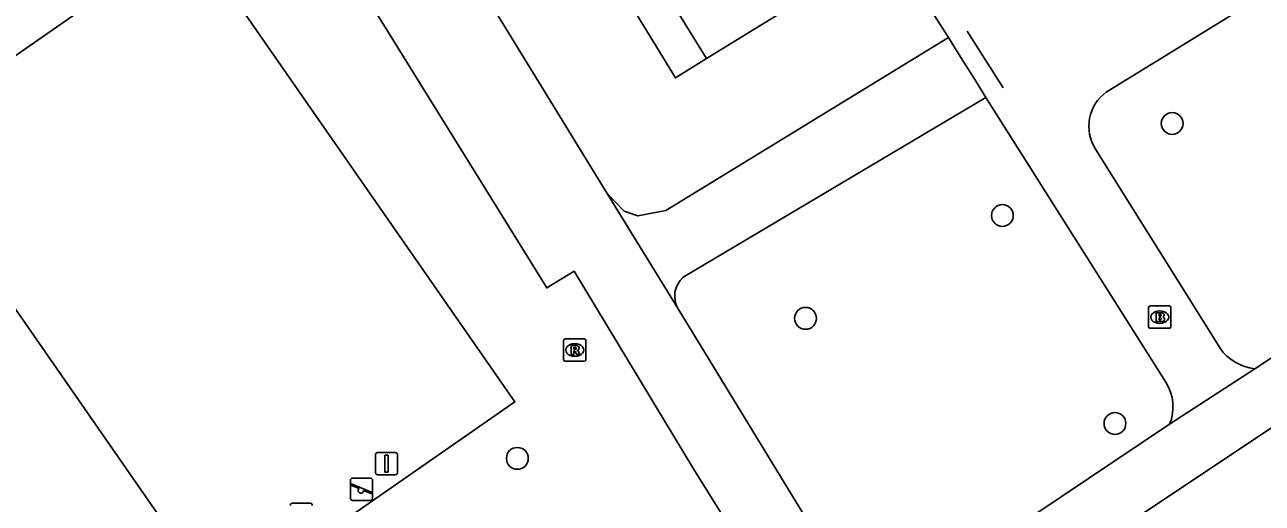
# Model space of a CAD drawing. Extents: x 159040 to 160094, y 381214 to 382518.
# Drawn here: x 159598.3 to 159653.7, y 382200.7 to 382222.1 of the extents above; entities that cross this region are included whole.
import ezdxf

# ---------------------------------------------------------------- set-up
doc = ezdxf.new("R2010")
doc.units = 0
for name, color, linetype in [('IMGEO_Afsluitpaal', 7, 'Continuous'), ('IMGEO_Boom', 7, 'Continuous'), ('IMGEO_Brandkraan', 7, 'Continuous'), ('IMGEO_Groenvoorziening', 7, 'Continuous'), ('IMGEO_Hek', 7, 'Continuous'), ('IMGEO_Pand', 7, 'Continuous'), ('IMGEO_Pand_overbouw', 7, 'Continuous'), ('IMGEO_Rioolput', 7, 'Continuous'), ('IMGEO_Speelvoorziening', 7, 'Continuous'), ('IMGEO_Voetpad_gesloten', 7, 'Continuous'), ('IMGEO_Voetpad_open', 7, 'Continuous')]:
    doc.layers.add(name, color=color, linetype=linetype)

msp = doc.modelspace()

# ---------------------------------------------------------------- linework, layer by layer
at = {"layer": 'IMGEO_Afsluitpaal'}
for p, q in [((159614.033, 382202.06), (159614.033, 382202.86)), ((159614.033, 382202.86), (159614.033, 382202.06)), ((159614.133, 382202.96), (159614.923, 382202.96)), ((159614.923, 382202.96), (159614.133, 382202.96)), ((159615.023, 382202.86), (159615.023, 382202.06)), ((159615.023, 382202.06), (159615.023, 382202.86)), ((159614.923, 382201.96), (159614.133, 382201.96)), ((159614.133, 382201.96), (159614.923, 382201.96)), ((159610.319, 382200.688), (159611.109, 382200.688)), ((159611.109, 382200.688), (159610.319, 382200.688))]:
    msp.add_line(p, q, dxfattribs=at)
msp.add_lwpolyline([(159614.453, 382202.835), (159614.603, 382202.835), (159614.603, 382202.085), (159614.453, 382202.085), (159614.453, 382202.835)], dxfattribs=at)
for centre, start, end in [((159614.133, 382202.86), 90, 180), ((159614.133, 382202.86), 90, 180), ((159614.923, 382202.86), 0, 90), ((159614.923, 382202.86), 360, 90), ((159614.133, 382202.06), 180, 270), ((159614.133, 382202.06), 180, 270), ((159614.923, 382202.06), 270, 0), ((159614.923, 382202.06), 270, 0), ((159610.319, 382200.588), 90, 180), ((159610.319, 382200.588), 90, 180), ((159611.109, 382200.588), 0, 90), ((159611.109, 382200.588), 360, 90)]:
    msp.add_arc(centre, 0.1, start, end, dxfattribs=at)
at = {"layer": 'IMGEO_Boom'}
for centre in [(159649.715, 382217.693), (159642.111, 382213.57), (159633.297, 382208.967), (159647.152, 382204.26), (159620.39, 382202.697)]:
    msp.add_circle(centre, 0.489, dxfattribs=at)
at = {"layer": 'IMGEO_Brandkraan'}
for p, q in [((159648.657, 382208.594), (159648.657, 382209.446)), ((159648.732, 382209.52), (159649.584, 382209.52)), ((159649.658, 382209.446), (159649.658, 382208.594)), ((159649.145, 382209.3), (159649.17, 382209.3)), ((159649.584, 382208.52), (159648.732, 382208.52)), ((159649.168, 382208.74), (159649.143, 382208.74))]:
    msp.add_line(p, q, dxfattribs=at)
for points in [[(159648.657, 382208.594), (159648.657, 382209.446)], [(159648.732, 382209.52), (159649.584, 382209.52)], [(159649.658, 382209.446), (159649.658, 382208.594)], [(159649.005, 382209.22), (159649.005, 382208.82), (159649.218, 382208.82)], [(159649.236, 382209.22), (159649.005, 382209.22)], [(159649.184, 382209.139), (159649.13, 382209.139), (159649.13, 382209.063)], [(159649.13, 382209.063), (159649.183, 382209.063)], [(159649.192, 382208.987), (159649.13, 382208.987), (159649.13, 382208.906)], [(159649.13, 382208.906), (159649.192, 382208.906)], [(159649.584, 382208.52), (159648.732, 382208.52)]]:
    msp.add_lwpolyline(points, dxfattribs=at)
for centre, radius, start, end in [((159648.734, 382209.444), 0.0765, 91.552, 178.448), ((159648.734, 382209.444), 0.0765, 91.552, 178.448), ((159649.582, 382209.444), 0.0765, 1.552, 88.448), ((159649.582, 382209.444), 0.0765, 1.552, 88.448), ((159649.185, 382209.101), 0.0379, 267.8285, 90.9355), ((159649.193, 382208.946), 0.0404, 269.8759, 90.5077), ((159649.24, 382209.075), 0.145, 59.4692, 91.5367), ((159649.265, 382209.122), 0.0922, 285.5137, 58.1501), ((159649.27, 382208.93), 0.105, 301.3115, 78.989), ((159648.734, 382208.596), 0.0765, 181.552, 268.448), ((159648.734, 382208.596), 0.0765, 181.552, 268.448), ((159649.224, 382209.071), 0.251, 268.6676, 293.5347), ((159649.582, 382208.596), 0.0765, 271.552, 358.448), ((159649.582, 382208.596), 0.0765, 271.552, 358.448)]:
    msp.add_arc(centre, radius, start, end, dxfattribs=at)
for centre, major_axis, ratio, start_param, end_param in [((159649.144, 382209.02), (-0.387, 0.002), 0.722429, 4.712389, 7.853982), ((159649.169, 382209.02), (-0.39, 0.002), 0.717154, 1.570796, 4.712389)]:
    msp.add_ellipse(centre, major_axis=major_axis, ratio=ratio, start_param=start_param, end_param=end_param, dxfattribs=at)
at = {"layer": 'IMGEO_Groenvoorziening'}
for points in [[(159607.144, 382196.09), (159592.583, 382217.028), (159605.719, 382226.163), (159620.28, 382205.225), (159607.144, 382196.09)], [(159625.723, 382222.589), (159627.467, 382219.732), (159628.862, 382220.595)]]:
    msp.add_lwpolyline(points, dxfattribs=at)
at = {"layer": 'IMGEO_Hek'}
for points in [[(159639.192, 382222.335), (159639.692, 382221.541)], [(159642.146, 382219.292), (159640.54, 382221.819)], [(159639.692, 382221.541), (159640.25, 382220.654)], [(159641.376, 382218.86), (159640.876, 382219.665)], [(159641.935, 382217.959), (159641.376, 382218.86)]]:
    msp.add_lwpolyline(points, dxfattribs=at)
at = {"layer": 'IMGEO_Pand'}
for points in [[(159637.085, 382225.663), (159628.862, 382220.595)], [(159628.862, 382220.595), (159627.107, 382223.443), (159625.723, 382222.589)]]:
    msp.add_lwpolyline(points, dxfattribs=at)
at = {"layer": 'IMGEO_Pand_overbouw'}
msp.add_lwpolyline([(159627.107, 382223.443), (159625.723, 382222.589), (159627.467, 382219.732), (159628.862, 382220.595)], close=True, dxfattribs=at)
at = {"layer": 'IMGEO_Rioolput'}
for p, q in [((159622.458, 382207.123), (159622.458, 382207.975)), ((159622.533, 382208.049), (159623.385, 382208.049)), ((159622.946, 382207.829), (159622.971, 382207.829)), ((159623.459, 382207.975), (159623.459, 382207.123)), ((159622.969, 382207.269), (159622.944, 382207.269)), ((159623.385, 382207.049), (159622.533, 382207.049))]:
    msp.add_line(p, q, dxfattribs=at)
for points in [[(159622.458, 382207.123), (159622.458, 382207.975)], [(159622.533, 382208.049), (159623.385, 382208.049)], [(159623.459, 382207.975), (159623.459, 382207.123)], [(159623.047, 382207.747), (159622.795, 382207.749), (159622.795, 382207.349)], [(159622.795, 382207.349), (159622.919, 382207.349), (159622.919, 382207.511), (159622.93, 382207.511)], [(159622.973, 382207.668), (159622.919, 382207.668), (159622.919, 382207.587)], [(159622.919, 382207.587), (159622.971, 382207.587)], [(159622.977, 382207.482), (159623.048, 382207.349), (159623.188, 382207.349), (159623.123, 382207.475)], [(159623.385, 382207.049), (159622.533, 382207.049)]]:
    msp.add_lwpolyline(points, dxfattribs=at)
for centre, radius, start, end in [((159622.535, 382207.973), 0.0765, 91.552, 178.448), ((159622.535, 382207.973), 0.0765, 91.552, 178.448), ((159623.383, 382207.973), 0.0765, 1.552, 88.448), ((159623.383, 382207.973), 0.0765, 1.552, 88.448), ((159622.929, 382207.458), 0.0533, 26.0293, 88.6989), ((159622.955, 382207.776), 0.19, 274.7715, 282.9687), ((159622.979, 382207.572), 0.0964, 77.0061, 93.1865), ((159622.993, 382207.629), 0.0378, 276.6634, 79.6772), ((159623.046, 382207.637), 0.109, 350.3612, 89.416), ((159623.044, 382207.637), 0.112, 277.5842, 350.9817), ((159623.028, 382207.422), 0.108, 29.5134, 73.7905), ((159622.535, 382207.125), 0.0765, 181.552, 268.448), ((159622.535, 382207.125), 0.0765, 181.552, 268.448), ((159623.383, 382207.125), 0.0765, 271.552, 358.448), ((159623.383, 382207.125), 0.0765, 271.552, 358.448)]:
    msp.add_arc(centre, radius, start, end, dxfattribs=at)
for centre, major_axis, ratio, start_param, end_param in [((159622.945, 382207.549), (-0.387, 0.002), 0.722429, 4.712389, 7.853982), ((159622.97, 382207.549), (-0.39, 0.002), 0.717154, 1.570796, 4.712389)]:
    msp.add_ellipse(centre, major_axis=major_axis, ratio=ratio, start_param=start_param, end_param=end_param, dxfattribs=at)
at = {"layer": 'IMGEO_Speelvoorziening'}
for p, q in [((159612.915, 382200.915), (159612.915, 382201.715)), ((159612.915, 382201.715), (159612.915, 382200.915)), ((159613.015, 382201.815), (159613.805, 382201.815)), ((159613.805, 382201.815), (159613.015, 382201.815)), ((159613.905, 382201.715), (159613.905, 382200.915)), ((159613.905, 382200.915), (159613.905, 382201.715)), ((159613.298, 382201.343), (159612.959, 382201.48)), ((159612.984, 382201.54), (159613.86, 382201.187)), ((159613.836, 382201.127), (159613.496, 382201.264)), ((159613.805, 382200.815), (159613.015, 382200.815)), ((159613.015, 382200.815), (159613.805, 382200.815))]:
    msp.add_line(p, q, dxfattribs=at)
for centre, radius, start, end in [((159613.015, 382201.715), 0.1, 90, 180), ((159613.015, 382201.715), 0.1, 90, 180), ((159613.805, 382201.715), 0.1, 0, 90), ((159613.805, 382201.715), 0.1, 360, 90), ((159612.972, 382201.51), 0.0327, 68.078, 248.078), ((159613.377, 382201.253), 0.12, 130.9928, 5.1632), ((159613.848, 382201.157), 0.0327, 248.078, 68.078), ((159613.015, 382200.915), 0.1, 180, 270), ((159613.015, 382200.915), 0.1, 180, 270), ((159613.805, 382200.915), 0.1, 270, 0), ((159613.805, 382200.915), 0.1, 270, 0)]:
    msp.add_arc(centre, radius, start, end, dxfattribs=at)
at = {"layer": 'IMGEO_Voetpad_gesloten'}
for points in [[(159598.364, 382247.723), (159599.343, 382246.388), (159621.704, 382210.327), (159622.928, 382211.086), (159628.279, 382202.233), (159633.755, 382193.439)], [(159624.404, 382214.556), (159605.846, 382244.823)], [(159639.692, 382221.541), (159627.043, 382213.798), (159625.779, 382213.562), (159625.165, 382213.767), (159624.404, 382214.556)], [(159641.376, 382218.86), (159640.876, 382219.665), (159640.25, 382220.654), (159639.692, 382221.541)], [(159627.817, 382210.81), (159641.376, 382218.86)], [(159624.404, 382214.556), (159627.594, 382209.397)], [(159653.41, 382206.709), (159661.406, 382211.983), (159662.466, 382212.682), (159665.682, 382214.804)], [(159636.213, 382195.261), (159627.594, 382209.397)], [(159649.598, 382204.224), (159653.41, 382206.709)], [(159637.645, 382193.062), (159655.013, 382204.639)], [(159649.598, 382204.224), (159636.213, 382195.261)]]:
    msp.add_lwpolyline(points, dxfattribs=at)
msp.add_arc((159628.55, 382209.97), 1.115, 131.1235, 210.9396, dxfattribs=at)
at = {"layer": 'IMGEO_Voetpad_open'}
for points in [[(159637.085, 382225.663), (159639.192, 382222.335), (159639.692, 382221.541)], [(159655.211, 382224.305), (159646.762, 382219.097)], [(159641.376, 382218.86), (159641.935, 382217.959), (159649.435, 382206.11)], [(159646.283, 382216.547), (159651.857, 382207.629)]]:
    msp.add_lwpolyline(points, dxfattribs=at)
for centre, radius, start, end in [((159647.871, 382217.569), 1.888, 125.957, 212.7657), ((159653.673, 382208.923), 2.23, 215.4843, 263.2305), ((159647.667, 382205.007), 2.084, 337.9233, 31.9559)]:
    msp.add_arc(centre, radius, start, end, dxfattribs=at)

doc.saveas('drawing.dxf')
